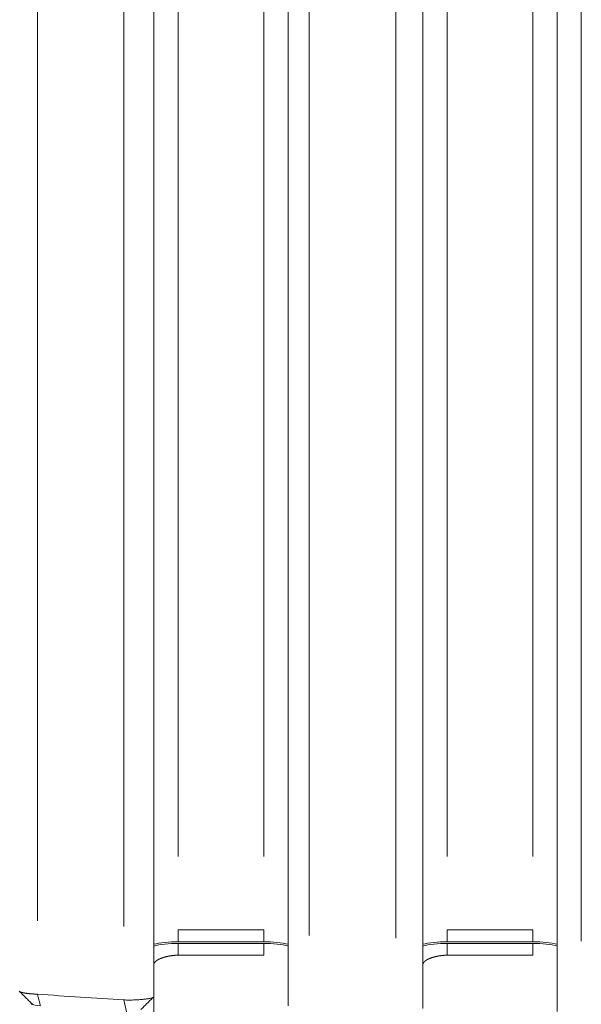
# Model space of a CAD drawing. Header units: millimetres. Extents: x 25069 to 61396, y 8621 to 21558.
# Tile 524 of 656: x 57284 to 57307, y 14482 to 14522. Entities that reach past the tile are written whole.
import ezdxf

# ---------------------------------------------------------------- set-up
doc = ezdxf.new("R2010")
doc.units = ezdxf.units.MM
doc.layers.add('10', color=7, linetype='Continuous')

msp = doc.modelspace()

# ---------------------------------------------------------------- linework, layer by layer
at = {"layer": '10', "color": 7, "linetype": 'Continuous', "lineweight": 20}
for p, q in [((57289.8, 14484.44), (57289.8, 14561.272)), ((57290.8, 14561.272), (57290.8, 14487.84)), ((57294.3, 14487.84), (57294.3, 14561.272)), ((57301.8, 14561.272), (57301.8, 14487.84)), ((57305.3, 14487.84), (57305.3, 14561.272)), ((57285.041, 14554.272), (57285.041, 14485.212)), ((57288.579, 14484.978), (57288.579, 14554.272)), ((57289.8, 14554.272), (57289.8, 14482.109)), ((57295.3, 14481.74), (57295.3, 14554.272)), ((57296.161, 14554.272), (57296.161, 14484.608)), ((57299.699, 14484.494), (57299.699, 14554.272)), ((57300.8, 14554.272), (57300.8, 14481.626)), ((57306.3, 14481.505), (57306.3, 14554.272)), ((57307.281, 14554.272), (57307.281, 14484.372)), ((57290.8, 14484.839), (57294.3, 14484.839)), ((57301.8, 14484.839), (57305.3, 14484.839)), ((57294.3, 14484.356), (57290.8, 14484.356)), ((57290.8, 14484.287), (57294.3, 14484.287)), ((57290.8, 14483.804), (57290.8, 14484.287)), ((57294.3, 14483.804), (57294.3, 14484.287)), ((57305.3, 14484.356), (57301.8, 14484.356)), ((57301.8, 14484.287), (57305.3, 14484.287)), ((57301.8, 14483.804), (57301.8, 14484.287)), ((57305.3, 14483.804), (57305.3, 14484.287)), ((57294.3, 14483.804), (57290.8, 14483.804)), ((57305.3, 14483.804), (57301.8, 14483.804)), ((57289.8, 14356.372), (57289.8, 14483.404)), ((57284.8, 14481.84), (57284.8, 14481.789)), ((57289.8, 14482.109), (57289.8, 14482.05))]:
    msp.add_line(p, q, dxfattribs=at)
for points, degree in [([(57290.8, 14484.356), (57290.8, 14484.839)], 1), ([(57294.3, 14484.356), (57294.3, 14484.517), (57294.3, 14484.678), (57294.3, 14484.839)], 3), ([(57301.8, 14484.356), (57301.8, 14484.839)], 1), ([(57305.3, 14484.356), (57305.3, 14484.517), (57305.3, 14484.678), (57305.3, 14484.839)], 3), ([(57289.786, 14484.18), (57290.059, 14484.247), (57290.42, 14484.289), (57290.8, 14484.287)], 3), ([(57290.8, 14484.356), (57290.421, 14484.359), (57290.06, 14484.317), (57289.787, 14484.249)], 3), ([(57295.313, 14484.249), (57295.04, 14484.317), (57294.68, 14484.359), (57294.3, 14484.356)], 3), ([(57294.3, 14484.287), (57294.679, 14484.289), (57295.039, 14484.248), (57295.312, 14484.18)], 3), ([(57300.786, 14484.18), (57301.059, 14484.247), (57301.42, 14484.289), (57301.8, 14484.287)], 3), ([(57301.8, 14484.356), (57301.421, 14484.359), (57301.06, 14484.317), (57300.787, 14484.249)], 3), ([(57306.313, 14484.249), (57306.04, 14484.317), (57305.68, 14484.359), (57305.3, 14484.356)], 3), ([(57305.3, 14484.287), (57305.679, 14484.289), (57306.039, 14484.248), (57306.312, 14484.18)], 3), ([(57284.325, 14482.311), (57284.82, 14481.82)], 1), ([(57285.041, 14482.213), (57286.214, 14482.128), (57287.394, 14482.05), (57288.579, 14481.978)], 3), ([(57285.171, 14481.729), (57285.041, 14482.212)], 1), ([(57285.171, 14481.729), (57284.99, 14481.741), (57284.847, 14481.783), (57284.81, 14481.831)], 3), ([(57288.69, 14481.496), (57288.653, 14481.656), (57288.616, 14481.817), (57288.579, 14481.978)], 3), ([(57289.273, 14481.581), (57289.768, 14482.076)], 1)]:
    msp.add_open_spline(points, degree=degree, dxfattribs=at)
for points, knots in [([(57290.8, 14483.804), (57290.798, 14483.804), (57290.792, 14483.804), (57290.783, 14483.804), (57290.775, 14483.804), (57290.766, 14483.804), (57290.758, 14483.804), (57290.749, 14483.803), (57290.74, 14483.803), (57290.731, 14483.803), (57290.722, 14483.803), (57290.714, 14483.802), (57290.705, 14483.802), (57290.696, 14483.801), (57290.687, 14483.801), (57290.678, 14483.8), (57290.668, 14483.8), (57290.659, 14483.799), (57290.65, 14483.798), (57290.641, 14483.798), (57290.632, 14483.797), (57290.622, 14483.796), (57290.613, 14483.795), (57290.603, 14483.794), (57290.594, 14483.793), (57290.585, 14483.792), (57290.575, 14483.791), (57290.566, 14483.79), (57290.556, 14483.789), (57290.547, 14483.788), (57290.537, 14483.786), (57290.527, 14483.785), (57290.518, 14483.784), (57290.508, 14483.782), (57290.498, 14483.781), (57290.489, 14483.779), (57290.479, 14483.778), (57290.469, 14483.776), (57290.459, 14483.774), (57290.45, 14483.773), (57290.44, 14483.771), (57290.43, 14483.769), (57290.42, 14483.767), (57290.411, 14483.766), (57290.401, 14483.764), (57290.391, 14483.762), (57290.381, 14483.76), (57290.371, 14483.758), (57290.362, 14483.755), (57290.352, 14483.753), (57290.342, 14483.751), (57290.332, 14483.749), (57290.322, 14483.746), (57290.313, 14483.744), (57290.303, 14483.742), (57290.293, 14483.739), (57290.284, 14483.737), (57290.274, 14483.734), (57290.264, 14483.732), (57290.255, 14483.729), (57290.245, 14483.726), (57290.235, 14483.724), (57290.226, 14483.721), (57290.216, 14483.718), (57290.207, 14483.715), (57290.197, 14483.712), (57290.188, 14483.709), (57290.179, 14483.706), (57290.169, 14483.703), (57290.16, 14483.7), (57290.151, 14483.697), (57290.142, 14483.694), (57290.133, 14483.69), (57290.124, 14483.687), (57290.115, 14483.684), (57290.106, 14483.68), (57290.097, 14483.677), (57290.088, 14483.673), (57290.08, 14483.67), (57290.071, 14483.666), (57290.062, 14483.663), (57290.054, 14483.659), (57290.046, 14483.655), (57290.037, 14483.651), (57290.029, 14483.648), (57290.021, 14483.644), (57290.013, 14483.64), (57290.005, 14483.636), (57289.997, 14483.632), (57289.99, 14483.628), (57289.982, 14483.624), (57289.975, 14483.619), (57289.967, 14483.615), (57289.96, 14483.611), (57289.953, 14483.607), (57289.946, 14483.602), (57289.939, 14483.598), (57289.932, 14483.593), (57289.926, 14483.589), (57289.919, 14483.584), (57289.913, 14483.58), (57289.907, 14483.575), (57289.9, 14483.57), (57289.895, 14483.566), (57289.889, 14483.561), (57289.883, 14483.556), (57289.878, 14483.551), (57289.872, 14483.546), (57289.867, 14483.541), (57289.862, 14483.536), (57289.857, 14483.531), (57289.853, 14483.526), (57289.848, 14483.521), (57289.844, 14483.516), (57289.84, 14483.511), (57289.836, 14483.505), (57289.832, 14483.5), (57289.829, 14483.495), (57289.825, 14483.489), (57289.822, 14483.484), (57289.819, 14483.478), (57289.817, 14483.473), (57289.814, 14483.467), (57289.812, 14483.461), (57289.81, 14483.455), (57289.808, 14483.45), (57289.806, 14483.444), (57289.805, 14483.438), (57289.803, 14483.432), (57289.802, 14483.426), (57289.801, 14483.42), (57289.801, 14483.414), (57289.8, 14483.408), (57289.8, 14483.404), (57289.8, 14483.402)], [0, 0, 0, 0, 0.005187, 0.010406, 0.015658, 0.020942, 0.026258, 0.031607, 0.036989, 0.042404, 0.047853, 0.053334, 0.058849, 0.064398, 0.069981, 0.075597, 0.081247, 0.086932, 0.09265, 0.098403, 0.104191, 0.110013, 0.11587, 0.121762, 0.127689, 0.133651, 0.139648, 0.14568, 0.151748, 0.157851, 0.16399, 0.170165, 0.176375, 0.182621, 0.188904, 0.195222, 0.201577, 0.207967, 0.214395, 0.220858, 0.227359, 0.233895, 0.240469, 0.247079, 0.253727, 0.260411, 0.267132, 0.27389, 0.280686, 0.287518, 0.294388, 0.301296, 0.308241, 0.315223, 0.322243, 0.329301, 0.336396, 0.343529, 0.3507, 0.357909, 0.365156, 0.372442, 0.379765, 0.387126, 0.394526, 0.401963, 0.40944, 0.416954, 0.424507, 0.432099, 0.439729, 0.447397, 0.455105, 0.462851, 0.470636, 0.478459, 0.486322, 0.494223, 0.502163, 0.510143, 0.518161, 0.526219, 0.534315, 0.542451, 0.550626, 0.55884, 0.567094, 0.575387, 0.583719, 0.592091, 0.600502, 0.608953, 0.617443, 0.625973, 0.634542, 0.643151, 0.6518, 0.660489, 0.669217, 0.677985, 0.686793, 0.695641, 0.704528, 0.713456, 0.722423, 0.731431, 0.740479, 0.749566, 0.758694, 0.767862, 0.77707, 0.786318, 0.795607, 0.804935, 0.814304, 0.823713, 0.833163, 0.842653, 0.852183, 0.861754, 0.871365, 0.881016, 0.890708, 0.900441, 0.910214, 0.920028, 0.929882, 0.939777, 0.949712, 0.959688, 0.969705, 0.979763, 0.989861, 1, 1, 1, 1]), ([(57301.8, 14483.804), (57301.798, 14483.804), (57301.792, 14483.804), (57301.783, 14483.804), (57301.775, 14483.804), (57301.766, 14483.804), (57301.758, 14483.804), (57301.749, 14483.803), (57301.74, 14483.803), (57301.731, 14483.803), (57301.722, 14483.803), (57301.714, 14483.802), (57301.705, 14483.802), (57301.696, 14483.801), (57301.687, 14483.801), (57301.678, 14483.8), (57301.668, 14483.8), (57301.659, 14483.799), (57301.65, 14483.798), (57301.641, 14483.798), (57301.632, 14483.797), (57301.622, 14483.796), (57301.613, 14483.795), (57301.603, 14483.794), (57301.594, 14483.793), (57301.585, 14483.792), (57301.575, 14483.791), (57301.566, 14483.79), (57301.556, 14483.789), (57301.547, 14483.788), (57301.537, 14483.786), (57301.527, 14483.785), (57301.518, 14483.784), (57301.508, 14483.782), (57301.498, 14483.781), (57301.489, 14483.779), (57301.479, 14483.778), (57301.469, 14483.776), (57301.459, 14483.774), (57301.45, 14483.773), (57301.44, 14483.771), (57301.43, 14483.769), (57301.42, 14483.767), (57301.411, 14483.766), (57301.401, 14483.764), (57301.391, 14483.762), (57301.381, 14483.76), (57301.371, 14483.758), (57301.362, 14483.755), (57301.352, 14483.753), (57301.342, 14483.751), (57301.332, 14483.749), (57301.322, 14483.746), (57301.313, 14483.744), (57301.303, 14483.742), (57301.293, 14483.739), (57301.284, 14483.737), (57301.274, 14483.734), (57301.264, 14483.732), (57301.255, 14483.729), (57301.245, 14483.726), (57301.235, 14483.724), (57301.226, 14483.721), (57301.216, 14483.718), (57301.207, 14483.715), (57301.197, 14483.712), (57301.188, 14483.709), (57301.179, 14483.706), (57301.169, 14483.703), (57301.16, 14483.7), (57301.151, 14483.697), (57301.142, 14483.694), (57301.133, 14483.69), (57301.124, 14483.687), (57301.115, 14483.684), (57301.106, 14483.68), (57301.097, 14483.677), (57301.088, 14483.673), (57301.08, 14483.67), (57301.071, 14483.666), (57301.062, 14483.663), (57301.054, 14483.659), (57301.046, 14483.655), (57301.037, 14483.651), (57301.029, 14483.648), (57301.021, 14483.644), (57301.013, 14483.64), (57301.005, 14483.636), (57300.997, 14483.632), (57300.99, 14483.628), (57300.982, 14483.624), (57300.975, 14483.619), (57300.967, 14483.615), (57300.96, 14483.611), (57300.953, 14483.607), (57300.946, 14483.602), (57300.939, 14483.598), (57300.932, 14483.593), (57300.926, 14483.589), (57300.919, 14483.584), (57300.913, 14483.58), (57300.907, 14483.575), (57300.9, 14483.57), (57300.895, 14483.566), (57300.889, 14483.561), (57300.883, 14483.556), (57300.878, 14483.551), (57300.872, 14483.546), (57300.867, 14483.541), (57300.862, 14483.536), (57300.857, 14483.531), (57300.853, 14483.526), (57300.848, 14483.521), (57300.844, 14483.516), (57300.84, 14483.511), (57300.836, 14483.505), (57300.832, 14483.5), (57300.829, 14483.495), (57300.825, 14483.489), (57300.822, 14483.484), (57300.819, 14483.478), (57300.817, 14483.473), (57300.814, 14483.467), (57300.812, 14483.461), (57300.81, 14483.455), (57300.808, 14483.45), (57300.806, 14483.444), (57300.805, 14483.438), (57300.803, 14483.432), (57300.802, 14483.426), (57300.801, 14483.42), (57300.801, 14483.414), (57300.8, 14483.408), (57300.8, 14483.404), (57300.8, 14483.402)], [0, 0, 0, 0, 0.005187, 0.010406, 0.015658, 0.020942, 0.026258, 0.031607, 0.036989, 0.042404, 0.047853, 0.053334, 0.058849, 0.064398, 0.069981, 0.075597, 0.081247, 0.086932, 0.09265, 0.098403, 0.104191, 0.110013, 0.11587, 0.121762, 0.127689, 0.133651, 0.139648, 0.14568, 0.151748, 0.157851, 0.16399, 0.170165, 0.176375, 0.182621, 0.188904, 0.195222, 0.201577, 0.207967, 0.214395, 0.220858, 0.227359, 0.233895, 0.240469, 0.247079, 0.253727, 0.260411, 0.267132, 0.27389, 0.280686, 0.287518, 0.294388, 0.301296, 0.308241, 0.315223, 0.322243, 0.329301, 0.336396, 0.343529, 0.3507, 0.357909, 0.365156, 0.372442, 0.379765, 0.387126, 0.394526, 0.401963, 0.40944, 0.416954, 0.424507, 0.432099, 0.439729, 0.447397, 0.455105, 0.462851, 0.470636, 0.478459, 0.486322, 0.494223, 0.502163, 0.510143, 0.518161, 0.526219, 0.534315, 0.542451, 0.550626, 0.55884, 0.567094, 0.575387, 0.583719, 0.592091, 0.600502, 0.608953, 0.617443, 0.625973, 0.634542, 0.643151, 0.6518, 0.660489, 0.669217, 0.677985, 0.686793, 0.695641, 0.704528, 0.713456, 0.722423, 0.731431, 0.740479, 0.749566, 0.758694, 0.767862, 0.77707, 0.786318, 0.795607, 0.804935, 0.814304, 0.823713, 0.833163, 0.842653, 0.852183, 0.861754, 0.871365, 0.881016, 0.890708, 0.900441, 0.910214, 0.920028, 0.929882, 0.939777, 0.949712, 0.959688, 0.969705, 0.979763, 0.989861, 1, 1, 1, 1]), ([(57284.3, 14482.341), (57284.3, 14482.34), (57284.301, 14482.337), (57284.302, 14482.333), (57284.304, 14482.329), (57284.307, 14482.326), (57284.311, 14482.322), (57284.315, 14482.318), (57284.32, 14482.315), (57284.326, 14482.311), (57284.333, 14482.308), (57284.34, 14482.304), (57284.348, 14482.301), (57284.356, 14482.298), (57284.366, 14482.295), (57284.375, 14482.292), (57284.385, 14482.288), (57284.396, 14482.285), (57284.407, 14482.282), (57284.419, 14482.28), (57284.431, 14482.277), (57284.444, 14482.274), (57284.457, 14482.271), (57284.47, 14482.268), (57284.484, 14482.266), (57284.498, 14482.263), (57284.512, 14482.261), (57284.527, 14482.258), (57284.541, 14482.256), (57284.557, 14482.254), (57284.572, 14482.251), (57284.587, 14482.249), (57284.603, 14482.247), (57284.619, 14482.245), (57284.635, 14482.243), (57284.651, 14482.241), (57284.668, 14482.239), (57284.684, 14482.237), (57284.7, 14482.235), (57284.717, 14482.234), (57284.734, 14482.232), (57284.75, 14482.23), (57284.767, 14482.229), (57284.784, 14482.227), (57284.8, 14482.226), (57284.817, 14482.225), (57284.833, 14482.223), (57284.85, 14482.222), (57284.866, 14482.221), (57284.883, 14482.22), (57284.899, 14482.219), (57284.915, 14482.218), (57284.931, 14482.217), (57284.948, 14482.216), (57284.963, 14482.215), (57284.979, 14482.214), (57284.995, 14482.213), (57285.01, 14482.213), (57285.026, 14482.212), (57285.036, 14482.212), (57285.041, 14482.212)], [0, 0, 0, 0, 0.022536, 0.044885, 0.067048, 0.089025, 0.110816, 0.13242, 0.153838, 0.17507, 0.196116, 0.216975, 0.237649, 0.258136, 0.278437, 0.298553, 0.318482, 0.338225, 0.357782, 0.377153, 0.396338, 0.415338, 0.434151, 0.452779, 0.471221, 0.489477, 0.507547, 0.525432, 0.543131, 0.560645, 0.577973, 0.595115, 0.612072, 0.628843, 0.645429, 0.66183, 0.678045, 0.694075, 0.70992, 0.72558, 0.741055, 0.756344, 0.771449, 0.786369, 0.801104, 0.815654, 0.83002, 0.8442, 0.858197, 0.872008, 0.885636, 0.899079, 0.912338, 0.925413, 0.938303, 0.95101, 0.963533, 0.975872, 0.988028, 1, 1, 1, 1]), ([(57288.579, 14481.978), (57288.616, 14481.976), (57288.653, 14481.974), (57288.728, 14481.972), (57288.765, 14481.971), (57288.879, 14481.971), (57288.953, 14481.973), (57289.044, 14481.977), (57289.063, 14481.978), (57289.099, 14481.98), (57289.117, 14481.981), (57289.17, 14481.985), (57289.239, 14481.99), (57289.304, 14481.996), (57289.367, 14482.001), (57289.398, 14482.005), (57289.485, 14482.014), (57289.538, 14482.02), (57289.607, 14482.031), (57289.629, 14482.034), (57289.669, 14482.041), (57289.704, 14482.049), (57289.733, 14482.057), (57289.757, 14482.066), (57289.767, 14482.07), (57289.792, 14482.085), (57289.8, 14482.096), (57289.8, 14482.109)], [0, 0, 0, 0, 0.0625, 0.0625, 0.125, 0.125, 0.25, 0.25, 0.28125, 0.28125, 0.3125, 0.3125, 0.375, 0.4375, 0.4375, 0.5, 0.5, 0.625, 0.625, 0.6875, 0.6875, 0.75, 0.8125, 0.8125, 0.875, 0.875, 1, 1, 1, 1])]:
    msp.add_open_spline(points, degree=3, knots=knots, dxfattribs=at)

doc.saveas('drawing.dxf')
